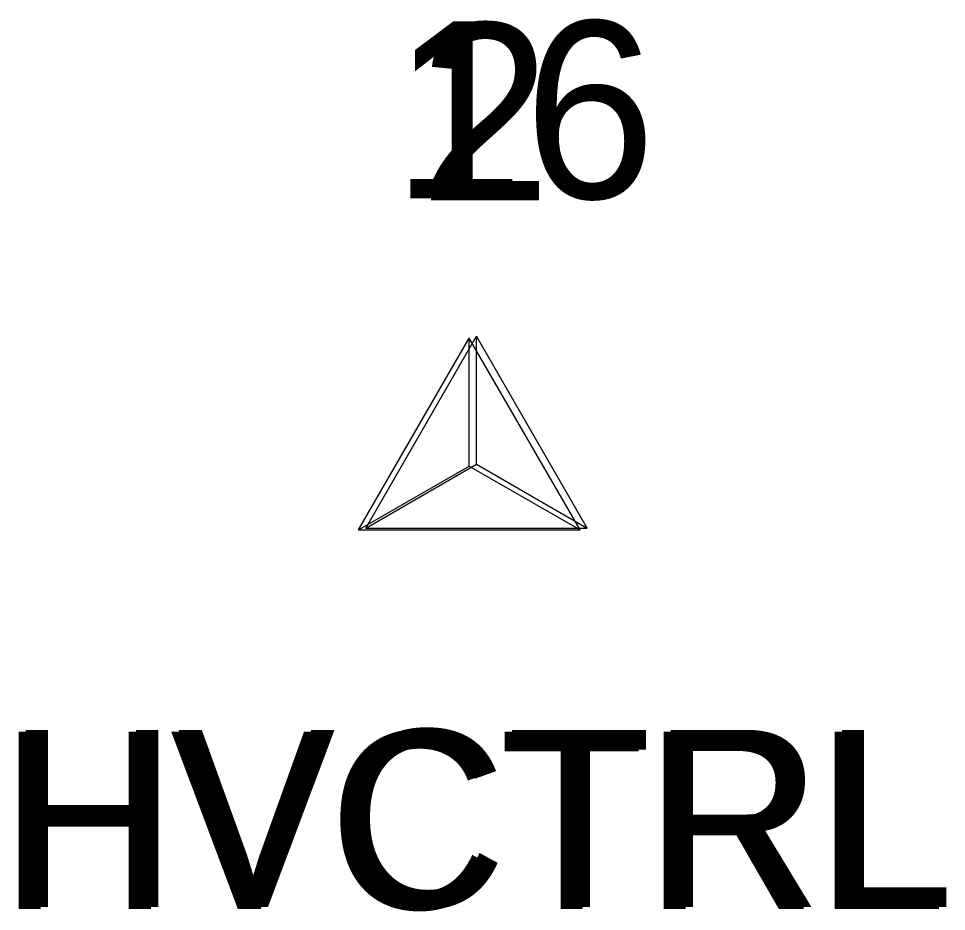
# Model space of a CAD drawing. Extents: x 1462668 to 1465147, y 550359 to 557351.
# Drawn here: x 1464107.82 to 1464118.29, y 556419.7 to 556429.78 of the extents above; entities that cross this region are included whole.
import ezdxf

# ---------------------------------------------------------------- set-up
doc = ezdxf.new("R2010")
doc.units = 0
for name, color, linetype in [('C_A', 7, 'Continuous'), ('C_I', 7, 'Continuous'), ('CPSM', 7, 'Continuous')]:
    doc.layers.add(name, color=color, linetype=linetype)

msp = doc.modelspace()

# ---------------------------------------------------------------- linework, layer by layer
at = {"layer": 'CPSM'}
for p, q in [((1464111.74, 556424.03), (1464112.99, 556426.195)), ((1464114.24, 556424.03), (1464112.99, 556426.195)), ((1464112.991, 556424.751), (1464112.99, 556426.195)), ((1464111.658, 556424.009), (1464112.908, 556426.174)), ((1464111.658, 556424.009), (1464112.908, 556426.174)), ((1464111.658, 556424.009), (1464112.908, 556426.174)), ((1464111.658, 556424.009), (1464112.908, 556426.174)), ((1464114.158, 556424.009), (1464112.908, 556426.174)), ((1464112.908, 556424.73), (1464112.908, 556426.174)), ((1464114.158, 556424.009), (1464112.908, 556426.174)), ((1464112.908, 556424.73), (1464112.908, 556426.174)), ((1464114.158, 556424.009), (1464112.908, 556426.174)), ((1464112.908, 556424.73), (1464112.908, 556426.174)), ((1464114.158, 556424.009), (1464112.908, 556426.174)), ((1464112.908, 556424.73), (1464112.908, 556426.174)), ((1464111.658, 556424.009), (1464112.908, 556424.73)), ((1464111.658, 556424.009), (1464112.908, 556424.73)), ((1464111.658, 556424.009), (1464112.908, 556424.73)), ((1464111.658, 556424.009), (1464112.908, 556424.73)), ((1464111.74, 556424.03), (1464112.991, 556424.751)), ((1464112.908, 556424.73), (1464112.908, 556424.73)), ((1464112.908, 556424.73), (1464114.158, 556424.009)), ((1464112.908, 556424.73), (1464112.908, 556424.73)), ((1464112.908, 556424.73), (1464114.158, 556424.009)), ((1464112.908, 556424.73), (1464112.908, 556424.73)), ((1464112.908, 556424.73), (1464114.158, 556424.009)), ((1464112.908, 556424.73), (1464112.908, 556424.73)), ((1464112.908, 556424.73), (1464114.158, 556424.009)), ((1464112.991, 556424.751), (1464112.991, 556424.751)), ((1464112.991, 556424.751), (1464114.24, 556424.03)), ((1464111.658, 556424.009), (1464114.158, 556424.009)), ((1464111.658, 556424.009), (1464114.158, 556424.009)), ((1464111.658, 556424.009), (1464114.158, 556424.009)), ((1464111.658, 556424.009), (1464114.158, 556424.009)), ((1464111.74, 556424.03), (1464114.24, 556424.03))]:
    msp.add_line(p, q, dxfattribs=at)

# ---------------------------------------------------------------- texts
at = {"layer": 'C_A'}
for p in [(1464107.601, 556419.73), (1464107.601, 556419.73), (1464107.601, 556419.73), (1464107.601, 556419.73), (1464107.683, 556419.751)]:
    msp.add_text('HVCTRL', height=2, dxfattribs=at).set_placement(p)
at = {"layer": 'C_I'}
for s, p in [('16', (1464112.038, 556427.751)), ('2', (1464112.341, 556427.73)), ('2', (1464112.341, 556427.73)), ('2', (1464112.341, 556427.73)), ('2', (1464112.341, 556427.73))]:
    msp.add_text(s, height=2, dxfattribs=at).set_placement(p)

doc.saveas('drawing.dxf')
